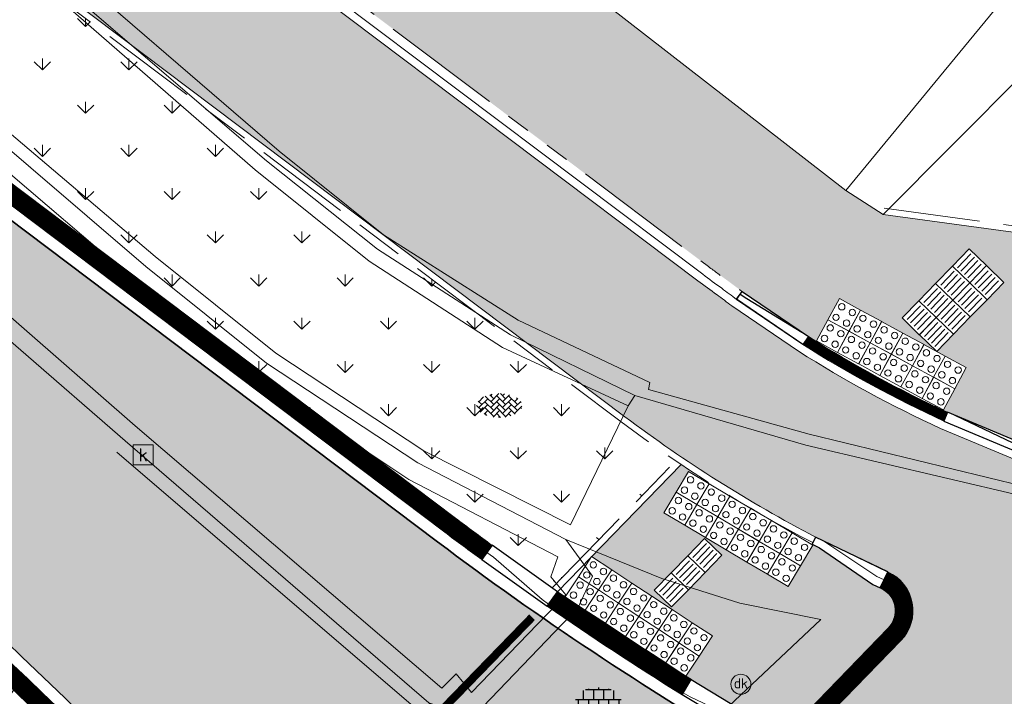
# Model space of a CAD drawing. Header units: metres. Extents: x 187916 to 189411, y 333285 to 334910.
# Tile 313 of 348: x 189016 to 189028, y 333988 to 333997. Entities that reach past the tile are written whole.
import ezdxf
from ezdxf.enums import TextEntityAlignment as Align

# ---------------------------------------------------------------- set-up
doc = ezdxf.new("R2010")
doc.units = ezdxf.units.M
for name, pattern in [('VH-OPSLUITBAND_100X200', [16, 8, -2, 4, -2]), ('VH-RWSBAND-SO', [24, 10, -2, 2, -2, 2, -2, 2, -2]), ('VH-TROTTOIRBAND_180-200', [20, 10, -2, 2, -2, 2, -2]), ('VW-5050_STREEP', [1, 0.5, -0.5])]:
    doc.linetypes.add(name, pattern=pattern)
for name, color, linetype, lineweight in [('B-ME-IE-MEUBILAIR_WEGMEUBILAIR-S', 253, 'Continuous', 18), ('B-ME-RI-HWA_KOLK-S', 253, 'Continuous', 25), ('B-ME-VH-KANTOPSLUITING_ACHTERKANTBAND-G', 253, 'Continuous', 18), ('B-ME-VH-VERHARDING_ASFALT-G', 253, 'Continuous', 18), ('B-ME-VH-VERHARDING_BETONSTRAATSTEEN-G', 253, 'Continuous', 18), ('B-ME-VH-VERHARDING_BETONSTRAATSTEEN-S', 253, 'Continuous', 25), ('B-ME-VH-VERHARDING_TEGEL-G', 253, 'Continuous', 18), ('B-ME-VH-VERHARDING_TEGEL-S', 253, 'Continuous', 25), ('N-WE-GR-VAKBEPLANTING-A', 94, 'Continuous', 5), ('N-WE-VH-GOOT_TEGEL-G', 170, 'Continuous', 35), ('N-WE-VH-KANTOPSLUITING_ELEMENT_VERLOOPBAND-G', 42, 'Continuous', 25), ('N-WE-VH-KANTOPSLUITING_OPSLUITBAND_80X200-G', 30, 'VH-OPSLUITBAND_100X200', 15), ('N-WE-VH-KANTOPSLUITING_RIJWIELPADBAND_4-12 200-G', 94, 'VH-TROTTOIRBAND_180-200', 15), ('N-WE-VH-KANTOPSLUITING_TROTTOIRBAND_RWS_110 220-G', 251, 'VH-RWSBAND-SO', 25), ('N-WE-VH-KANTOPSLUITING_TROTTOIRBAND_RWS_110 220_ACHTERKANT-G', 7, 'VH-RWSBAND-SO', 25), ('N-WE-VH-KANTOPSLUITING_VERLOOPBAND-S', 251, 'Continuous', 25), ('N-WE-VH-KANTOPSLUITING_VERLOOPBAND_TBV TEKENING-G', 10, 'Continuous', 25), ('N-WE-VH-KANTOPSLUITING_VOORKANTBAND-G', 7, 'Continuous', 15), ('N-WE-VH-KANTVERHARDING_STREKLAAG_BSS-G', 60, 'Continuous', 18), ('N-WE-VH-VERHARDING_ASFALT_RIJWEG-A', 251, 'Continuous', 18), ('N-WE-VH-VERHARDING_BETONSTRAATSTEEN-ROOD-A', 11, 'Continuous', 18), ('N-WE-VH-VERHARDING_TEGEL-A', 254, 'Continuous', 5), ('N-WE-VH-VERKEERSTEGEL-S', 7, 'Continuous', 0), ('N-WE-VW-MARKERING_LANGS_STREEP_050050-G', 251, 'VW-5050_STREEP', 0)]:
    doc.layers.add(name, color=color, linetype=linetype, lineweight=lineweight)
doc.layers.add('N-WE-VH-VERHARDING_PRINTBETON-A', color=251, linetype='Continuous')
doc.styles.add('NLCS-ISO', font='NLCS-ISO.ttf')

# ---------------------------------------------------------------- blocks, each defined once
blk = doc.blocks.new('SIE-WEG_PAAL_DRUKKNOPPAAL-SO')
at = {"color": 0, "linetype": 'ByBlock', "lineweight": 18}
blk.add_circle((0, 0), 1.5, dxfattribs=at)
at = {"color": 0, "linetype": 'ByBlock', "lineweight": 18, "style": 'NLCS-ISO'}
blk.add_text('dk', height=1.5, dxfattribs=at).set_placement((0, 0.15), align=Align.MIDDLE_CENTER)
blk = doc.blocks.new('SRI-KOLK-SO')
at = {"color": 0, "linetype": 'ByBlock', "lineweight": 18}
blk.add_lwpolyline([(-1.125, -1.125), (1.125, -1.125), (1.125, 1.125), (-1.125, 1.125)], close=True, dxfattribs=at)
at = {"color": 0, "linetype": 'ByBlock', "lineweight": 18, "style": 'NLCS-ISO'}
blk.add_text('k', height=1.5, dxfattribs=at).set_placement((0, 0), align=Align.MIDDLE_CENTER)
blk = doc.blocks.new('SVH-TEGEL_300X300_DUN_LINT_KL-SO')
for p, q in [((-1.9, 1.5), (1.9, 1.5)), ((-1.5, 1.62), (-1.5, 1.5)), ((-0.75, 1.5), (-0.75, 0)), ((0, 1.81), (0, 1.5)), ((0.75, 1.5), (0.75, 0)), ((1.5, 1.62), (1.5, 1.5)), ((-2.25, 1.36), (-2.25, 0)), ((0, 0), (0, -1.5)), ((2.25, 1.36), (2.25, 0)), ((-3.39, 0), (3.39, 0)), ((-3, 0), (-3, -0.85)), ((-1.5, 0), (-1.5, -1.5)), ((1.5, 0), (1.5, -1.5)), ((3, 0), (3, -0.85)), ((-1.9, -1.5), (1.9, -1.5)), ((-0.75, -1.5), (-0.75, -1.77)), ((0.75, -1.5), (0.75, -1.77))]:
    blk.add_line(p, q)
blk = doc.blocks.new('SVH-BSS_KEIFORMAAT_KEPER-SO')
at = {"ltscale": 0.1}
for p, q in [((-2.48, 2.48), (-1.48, 1.48)), ((-2.23, 0.74), (-0.21, 2.76)), ((-2.23, 2.23), (-1.85, 2.61)), ((0.22, 2.75), (1.48, 1.48)), ((0.74, 2.23), (1.2, 2.68)), ((-5.34, 0.88), (-4.45, 0)), ((-5.2, 0.74), (-4.03, 1.91)), ((-5.2, -0.74), (-2.97, 1.48)), ((-4.81, -1.84), (-2.97, 0)), ((-4.56, 1.6), (-4.45, 1.48)), ((-3.71, 0.74), (-1.48, -1.48)), ((-3.6, 2.11), (-1.48, 0)), ((-2.23, -0.74), (0, 1.48)), ((-2.23, -2.23), (0, 0)), ((-0.74, 2.23), (1.48, 0)), ((-0.74, 0.74), (1.48, -1.48)), ((0.74, 0.74), (2.45, 2.45)), ((0.74, -0.74), (2.97, 1.48)), ((0.74, -2.23), (2.97, 0)), ((2.23, 2.23), (4.45, 0)), ((2.23, 0.74), (4.45, -1.48)), ((3.71, 0.74), (4.5, 1.53)), ((3.71, -0.74), (5.25, 0.79)), ((4.22, 1.72), (4.45, 1.48)), ((5.2, 0.74), (5.39, 0.55)), ((-5.73, -0.2), (-4.45, -1.48)), ((-3.89, -2.41), (-2.97, -1.48)), ((-3.71, -0.74), (-1.48, -2.97)), ((-3.71, -2.23), (-3.27, -2.67)), ((-1.59, -3.08), (0, -1.48)), ((-0.74, -0.74), (1.48, -2.97)), ((-0.74, -2.23), (0.21, -3.18)), ((1.36, -3.09), (2.97, -1.48)), ((2.23, -0.74), (3.84, -2.36)), ((2.23, -2.23), (2.78, -2.78)), ((3.71, -2.23), (5.57, -0.37)), ((5.2, -0.74), (5.41, -0.95)), ((-0.22, -3.19), (0, -2.97))]:
    blk.add_line(p, q, dxfattribs=at)
at = {"style": 'NLCS-ISO'}
blk.add_attdef('FORMAAT', text='', height=1.8, dxfattribs=at).set_placement((-5.83, -0.22), align=Align.MIDDLE_RIGHT)
blk.add_attdef('KLEUR', text='', height=1.8, dxfattribs=at).set_placement((5.82, -0.22), align=Align.MIDDLE_LEFT)
at = {"style": 'NLCS-ISO', "flags": 1}
blk.add_attdef('FUNCTIE', text='', height=1.8, dxfattribs=at).set_placement((0.12, -3.58), align=Align.MIDDLE_CENTER)
blk = doc.blocks.new('DTM')
at = {"layer": 'B-ME-VH-KANTOPSLUITING_ACHTERKANTBAND-G', "ltscale": 0.2, "flags": 128}
for points in [[(189070.577, 334018.042), (189062.84, 334012), (189055.667, 334006.303), (189049.768, 334001.617), (189042.1, 333995.524), (189038.73, 333992.778), (189037.296, 333991.754), (189036.185, 333991.146), (189034.181, 333990.548), (189032.287, 333990.374), (189030.112, 333990.504), (189028.107, 333990.832), (189025.442, 333991.481), (189023.444, 333992.036), (189023.459, 333992.123), (189021.82, 333992.902), (189020.143, 333993.967), (189018.842, 333995.007), (189015.757, 333997.67)], [(189013.03, 333995.094), (189017.05, 333991.583), (189020.868, 333988.317), (189021.046, 333988.493), (189021.236, 333988.262), (189022.413, 333989.477), (189022.226, 333989.702), (189022.314, 333989.951), (189020.459, 333990.916), (189018.577, 333992.172), (189017.063, 333993.379), (189014.152, 333995.87)]]:
    blk.add_lwpolyline(points, dxfattribs=at)
at = {"layer": 'B-ME-VH-VERHARDING_ASFALT-G', "ltscale": 0.2, "flags": 128}
for points in [[(189072.579, 334014.985), (189066.009, 334009.862), (189058.336, 334003.771), (189051.115, 333998.046), (189044.5, 333992.758), (189038.72, 333988.084), (189035.746, 333985.708), (189034.487, 333984.915), (189032.938, 333984.179), (189031.81, 333983.886), (189030.449, 333983.701), (189029.117, 333983.693), (189027.491, 333983.944), (189026.103, 333984.38), (189025.183, 333984.751), (189024.122, 333985.277), (189023.142, 333985.856), (189022.557, 333986.284), (189020.602, 333988.011), (189016.82, 333991.258)], [(189023.271, 333991.963), (189023.187, 333991.834), (189021.625, 333992.562), (189019.961, 333993.638), (189018.543, 333994.777), (189015.512, 333997.417)], [(189023.187, 333991.834), (189022.469, 333990.351), (189020.642, 333991.274), (189018.799, 333992.491), (189017.299, 333993.694), (189014.375, 333996.176)]]:
    blk.add_lwpolyline(points, dxfattribs=at)
at = {"layer": 'B-ME-VH-VERHARDING_BETONSTRAATSTEEN-G', "ltscale": 0.2, "flags": 128}
for points in [[(189070.576, 334017.92), (189062.91, 334011.908), (189055.745, 334006.205), (189049.817, 334001.497), (189042.184, 333995.402), (189038.827, 333992.687), (189037.346, 333991.653), (189036.232, 333991.036), (189034.201, 333990.411), (189032.282, 333990.288), (189030.105, 333990.365), (189028.053, 333990.722), (189025.401, 333991.343), (189023.271, 333991.963), (189021.722, 333992.718), (189020.065, 333993.786), (189018.684, 333994.887), (189015.61, 333997.525)], [(189026.365, 333994.218), (189029, 333996.871), (189032.116, 333999.87), (189035.11, 334003.034)], [(189021.907, 334001.485), (189019.987, 333999.066), (189022.937, 333996.819), (189025.902, 333994.516), (189028.061, 333997.142)], [(189022.411, 333990.17), (189020.567, 333991.122), (189018.684, 333992.364), (189017.182, 333993.57), (189014.283, 333996.054)], [(189025.249, 333984.896), (189024.19, 333985.427), (189023.229, 333985.973), (189022.658, 333986.41), (189020.704, 333988.134), (189016.923, 333991.398), (189013.019, 333994.787)]]:
    blk.add_lwpolyline(points, dxfattribs=at)
at = {"layer": 'B-ME-VH-VERHARDING_TEGEL-G', "ltscale": 0.2, "flags": 128}
for points in [[(189025.902, 333994.516), (189026.365, 333994.218), (189028.595, 333993.915), (189030.593, 333993.723), (189032.643, 333993.782), (189034.308, 333991.882), (189034.719, 333991.979), (189035.452, 333992.28), (189036.616, 333992.903), (189038.808, 333994.556), (189038.174, 333995.356), (189040.571, 333997.3), (189048.59, 334003.674), (189054.232, 334008.153), (189054.597, 334007.705), (189057.291, 334009.812), (189056.878, 334010.27), (189061.37, 334013.888), (189068.862, 334019.559)], [(189022.658, 333986.41), (189025.589, 333989.171), (189024.581, 333989.375), (189023.607, 333989.681), (189022.411, 333990.17), (189022.744, 333989.713), (189022.568, 333989.319), (189021.379, 333988.082), (189021.067, 333988.015), (189020.704, 333988.134)]]:
    blk.add_lwpolyline(points, dxfattribs=at)
at = {"layer": 'B-ME-IE-MEUBILAIR_WEGMEUBILAIR-S', "xscale": 0.08333333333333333, "yscale": 0.08333333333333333, "zscale": 0.08333333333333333}
blk.add_blockref('SIE-WEG_PAAL_DRUKKNOPPAAL-SO', (189024.593, 333988.364), dxfattribs=at)
at = {"layer": 'B-ME-RI-HWA_KOLK-S', "xscale": 0.11, "yscale": 0.11, "zscale": 0.11}
blk.add_blockref('SRI-KOLK-SO', (189017.148, 333991.224), dxfattribs=at)
at = {"layer": 'B-ME-VH-VERHARDING_BETONSTRAATSTEEN-S', "xscale": 0.05, "yscale": 0.05, "zscale": 0.05}
blk.add_blockref('SVH-BSS_KEIFORMAAT_KEPER-SO', (189021.588, 333991.849), dxfattribs=at)
at = {"layer": 'B-ME-VH-VERHARDING_TEGEL-S', "xscale": 0.084, "yscale": 0.084, "zscale": 0.084}
blk.add_blockref('SVH-TEGEL_300X300_DUN_LINT_KL-SO', (189022.819, 333988.173), dxfattribs=at)
blk = doc.blocks.new('SVH-VERKEERSTEGEL_300X300_NOPPENTEGEL')
blk.add_lwpolyline([(-0.15, 0), (0.15, 0), (0.15, -0.3), (-0.15, -0.3)], close=True)
at = {"lineweight": 0}
for centre in [(-0.075, -0.075), (0.075, -0.075), (-0.075, -0.225), (0.075, -0.225)]:
    blk.add_circle(centre, 0.04, dxfattribs=at)
blk = doc.blocks.new('SVH-VERKEERSTEGEL_300X300_GELEIDETEGEL')
blk.add_lwpolyline([(-0.15, 0), (0.15, 0), (0.15, -0.3), (-0.15, -0.3)], close=True)
at = {"lineweight": 0, "flags": 128}
for points in [[(0.12, -0.06), (-0.12, -0.06)], [(0.12, -0.12), (-0.12, -0.12)], [(0.12, -0.18), (-0.12, -0.18)], [(0.12, -0.24), (-0.12, -0.24)]]:
    blk.add_lwpolyline(points, dxfattribs=at)
blk = doc.blocks.new('SVH-TROTTOIRBAND RWS INRITVERLOOPBAND_110 220X250_RECHTS_L1000_VB-MM')
at = {"linetype": 'Continuous', "lineweight": 0}
blk.add_lwpolyline([(0, 0), (-1000, 0), (-1000, 220), (0, 220)], close=True, dxfattribs=at)
blk.add_lwpolyline([(0, 110), (-100, 110), (-900, 30), (-1000, 30)], dxfattribs=at)
blk = doc.blocks.new('SVH-TROTTOIRBAND RWS INRITVERLOOPBAND_110 220X250_LINKS_L1000_VB-MM')
at = {"linetype": 'Continuous', "lineweight": 0}
blk.add_lwpolyline([(0, 0), (1000, 0), (1000, 220), (0, 220)], close=True, dxfattribs=at)
blk.add_lwpolyline([(0, 110), (100, 110), (900, 30), (1000, 30)], dxfattribs=at)
blk = doc.blocks.new('SVH-VERLOOPBAND_OPSLUITBAND 100X200 HD_TROTTOIRBAND RWS 110 220X200 VB_L1000-MM')
at = {"linetype": 'Continuous', "lineweight": 0}
blk.add_lwpolyline([(0, 100), (100, 100), (900, 220), (1000, 220), (1000, 0), (0, 0)], close=True, dxfattribs=at)
blk.add_lwpolyline([(900, 110), (1000, 110), (900, 110), (100, 0)], dxfattribs=at)
blk = doc.blocks.new('SVH-RIJWIELPAD EINDVERLOOPBAND_40 120X250_MAAIVELD_RECHTS_L1000_HD-MM')
blk.add_line((0, 40), (100, 40))
blk.add_lwpolyline([(0, 0), (1000, 0), (1000, 120), (0, 120)], close=True)
at = {"flags": 128}
blk.add_lwpolyline([(100, 40), (900, 0)], dxfattribs=at)
blk = doc.blocks.new('SVH-RIJWIELPAD EINDVERLOOPBAND_40 120X250_MAAIVELD_LINKS_L1000_HD-MM')
blk.add_line((0, 40), (-100, 40))
blk.add_lwpolyline([(0, 0), (-1000, 0), (-1000, 120), (0, 120)], close=True)
at = {"flags": 128}
blk.add_lwpolyline([(-100, 40), (-900, 0)], dxfattribs=at)
blk = doc.blocks.new('ontwerp Wilhelmina- & Engelenkampstraat')
at = {"layer": 'N-WE-GR-VAKBEPLANTING-A', "transparency": 33554610}
h = blk.add_hatch(dxfattribs=at)
h.set_pattern_fill('GRASS', color=256, scale=0.03)
h.paths.add_polyline_path([(189014.638, 333998.014), (189013.2, 333996.345), (189013.368, 333996.216), (189021.037, 333990.436, 0.003547), (189021.49, 333990.099), (189022.242, 333989.564), (189023.781, 333991.148, -0.012232), (189023.101, 333991.635)])
at = {"layer": 'N-WE-VH-VERHARDING_ASFALT_RIJWEG-A', "transparency": 33554610}
h = blk.add_hatch(color=256, dxfattribs=at)
h.dxf.hatch_style = 1
h.paths.add_polyline_path([(189020.814, 333990.14), (189013.145, 333995.921), (189012.742, 333996.228), (189010.374, 333993.127, -0.277644), (189011.032, 333992.999, -0.010047), (189016.893, 333987.491), (189020.802, 333983.667), (189021.158, 333983.319), (189025.063, 333987.341, -0.002199), (189024.757, 333987.518, -0.029514)])
at = {"layer": 'N-WE-VH-VERHARDING_BETONSTRAATSTEEN-ROOD-A', "transparency": 33554610}
h = blk.add_hatch(color=11, dxfattribs=at)
h.dxf.hatch_style = 1
h.paths.add_polyline_path([(188869.539, 334112.412, -0.026206), (188867.539, 334114.118), (188853.923, 334127.02, 0.043702), (188850.931, 334129.397), (188826.663, 334145.428, -0.051051), (188822.707, 334148.666), (188822.014, 334149.391, -0.020023), (188820.715, 334150.924), (188820.113, 334151.728), (188819.563, 334152.567), (188819.012, 334153.407, 0.070208), (188816.01, 334157.179, -0.168678), (188815.071, 334158.983), (188815.085, 334159.732, 0.059952), (188814.191, 334155.132, -0.614293), (188815.091, 334155.419, -0.004974), (188815.299, 334155.205, -0.265339), (188816.474, 334150.388, -0.663062), (188815.505, 334150.271, 0.064234), (188817.05, 334148.232, 0.026858), (188817.843, 334147.508), (188819.277, 334149.678, 0.080292), (188825.616, 334143.843), (188842.21, 334132.88), (188849.883, 334127.811, -0.043702), (188852.616, 334125.641), (188866.232, 334112.739, 0.026206), (188868.384, 334110.904), (188944.278, 334052.764, 0.000966), (188957.676, 334042.499, -0.009278), (188967.962, 334034.313, -0.003942), (188972.239, 334030.72, 0.017913), (188977.969, 334026.173), (188982.637, 334022.734), (189001.107, 334008.473), (189008.382, 334002.893), (189014.746, 333998.032), (189023.149, 333991.699, 0.041359), (189025.524, 333990.199), (189026.424, 333989.764, -0.520533), (189026.587, 333988.911), (189025.459, 333987.749, -0.344941), (189024.811, 333987.66, 0.016286), (189027.102, 333986.421, 0.030763), (189028.234, 333985.94, -0.547489), (189028.032, 333986.81), (189028.411, 333987.198, -0.4331), (189031.328, 333987.148), (189032.138, 333986.254, -0.643984), (189031.755, 333985.368, 0.093897), (189035.399, 333986.127), (189034.246, 333987.458), (189033.568, 333988.24, 0.03136), (189034.566, 333988.329, 0.073862), (189036.813, 333989.021), (189037.686, 333989.508), (189038.089, 333989.764), (189039.021, 333990.373), (189040.023, 333991.155), (189038.889, 333992.608, -0.080534), (189036.032, 333990.94), (189035.08, 333990.627, -0.050172), (189033.086, 333990.291), (189032.079, 333990.275, -0.040444), (189030.458, 333990.46, -0.042542), (189028.005, 333991.164), (189027.081, 333991.552, -0.03355), (189025.311, 333992.514), (189024.48, 333993.081, -0.003824), (189024.296, 333993.218, -0.00567), (189024.057, 333993.394), (189015.895, 333999.546), (189009.537, 334004.401), (189002.266, 334009.979), (188983.781, 334024.251), (188979.096, 334027.703, -0.017913), (188973.473, 334032.165, 0.01322), (188958.832, 334044.008), (188955.6, 334046.483), (188949.888, 334050.859, 0.002705), (188945.429, 334054.275)])
at = {"layer": 'N-WE-VH-VERHARDING_PRINTBETON-A', "transparency": 33554610}
h = blk.add_hatch(dxfattribs=at)
h.set_pattern_fill('HEX', color=256, scale=0.05)
edge = h.paths.add_edge_path()
edge.add_arc((189010.597, 333992.474), 0.31, 47.9254, 135.6309)
edge.add_line((189010.376, 333992.691), (189009.83, 333992.134))
edge.add_arc((189010.052, 333991.917), 0.31, 135.6309, 225.6309)
edge.add_line((189009.835, 333991.695), (189016.597, 333985.081))
edge.add_line((189016.597, 333985.081), (189017.161, 333984.529))
edge.add_line((189017.161, 333984.529), (189018.248, 333985.648))
edge.add_line((189018.248, 333985.648), (189017.683, 333986.201))
edge.add_line((189017.683, 333986.201), (189016.634, 333987.226))
edge.add_arc((188876.933, 333844.413), 199.78, 45.63104, 47.9254)
at = {"layer": 'N-WE-VH-VERHARDING_TEGEL-A', "transparency": 33554610}
h = blk.add_hatch(color=256, dxfattribs=at)
h.dxf.hatch_style = 1
edge = h.paths.add_edge_path()
edge.add_line((189017.164, 334001.219), (189010.813, 334006.069))
edge.add_line((189010.813, 334006.069), (189008.069, 334008.174))
edge.add_line((189008.069, 334008.174), (189006.924, 334006.683))
edge.add_line((189006.924, 334006.683), (189009.67, 334004.576))
edge.add_line((189009.67, 334004.576), (189016.028, 333999.721))
edge.add_line((189016.028, 333999.721), (189024.189, 333993.57))
edge.add_arc((189031.942, 334003.855), 12.88, 232.9935, 234.3048)
edge.add_arc((189033.362, 334005.211), 14.814, 232.903, 233.7807)
edge.add_line((189024.608, 333993.26), (189025.432, 333992.698))
edge.add_arc((189033.362, 334005.211), 14.814, 237.6348, 238.0812)
edge.add_line((189025.529, 333992.637), (189025.676, 333992.907))
edge.add_line((189025.676, 333992.907), (189025.819, 333993.17))
edge.add_line((189025.819, 333993.17), (189026.083, 333993.027))
edge.add_line((189026.083, 333993.027), (189026.346, 333992.884))
edge.add_line((189026.346, 333992.884), (189026.61, 333992.74))
edge.add_line((189026.61, 333992.74), (189026.874, 333992.597))
edge.add_line((189026.874, 333992.597), (189027.137, 333992.454))
edge.add_line((189027.137, 333992.454), (189027.401, 333992.31))
edge.add_line((189027.401, 333992.31), (189027.257, 333992.047))
edge.add_line((189027.257, 333992.047), (189027.112, 333991.78))
edge.add_arc((189033.362, 334005.211), 14.814, 245.0474, 245.2926)
edge.add_line((189027.17, 333991.753), (189028.088, 333991.367))
edge.add_arc((189033.362, 334005.211), 14.814, 249.1457, 258.9803)
edge.add_arc((189032.414, 334000.369), 9.88, 259.0092, 268.0583)
edge.add_line((189032.079, 333990.495), (189033.077, 333990.511))
edge.add_arc((189032.414, 334000.369), 9.88, 273.8485, 274.3347)
edge.add_line((189033.16, 333990.517), (189033.109, 333990.821))
edge.add_line((189033.109, 333990.821), (189033.059, 333991.116))
edge.add_line((189033.059, 333991.116), (189033.355, 333991.166))
edge.add_line((189033.355, 333991.166), (189033.651, 333991.216))
edge.add_line((189033.651, 333991.216), (189033.947, 333991.266))
edge.add_line((189033.947, 333991.266), (189034.243, 333991.316))
edge.add_line((189034.243, 333991.316), (189034.539, 333991.366))
edge.add_line((189034.539, 333991.366), (189034.834, 333991.415))
edge.add_line((189034.834, 333991.415), (189034.884, 333991.12))
edge.add_line((189034.884, 333991.12), (189034.935, 333990.816))
edge.add_arc((189032.414, 334000.369), 9.88, 284.7876, 285.2741)
edge.add_line((189035.016, 333990.838), (189035.961, 333991.148))
edge.add_arc((189032.311, 334000.588), 10.121, 291.1376, 309.5313)
edge.add_line((189038.753, 333992.782), (189037.902, 333993.873))
edge.add_line((189037.902, 333993.873), (189036.616, 333992.903))
edge.add_line((189036.616, 333992.903), (189035.452, 333992.28))
edge.add_line((189035.452, 333992.28), (189034.719, 333991.979))
edge.add_line((189034.719, 333991.979), (189034.308, 333991.882))
edge.add_line((189034.308, 333991.882), (189032.643, 333993.782))
edge.add_line((189032.643, 333993.782), (189030.593, 333993.723))
edge.add_line((189030.593, 333993.723), (189028.595, 333993.915))
edge.add_line((189028.595, 333993.915), (189026.365, 333994.218))
edge.add_line((189026.365, 333994.218), (189025.902, 333994.516))
edge.add_line((189025.902, 333994.516), (189022.937, 333996.819))
edge.add_line((189022.937, 333996.819), (189019.987, 333999.066))
edge.add_line((189019.987, 333999.066), (189017.968, 334000.613))
edge.add_line((189017.968, 334000.613), (189017.164, 334001.219))
h.paths.add_polyline_path([(189026.601, 333992.929), (189026.936, 333993.275), (189027.145, 333993.49), (189027.437, 333993.79), (189027.867, 333993.372), (189027.575, 333993.072), (189027.366, 333992.857), (189027.031, 333992.511)], flags=0)
h.paths.add_polyline_path([(189026.601, 333992.929), (189027.437, 333993.79), (189027.867, 333993.372), (189027.031, 333992.511)], flags=16)
edge = h.paths.add_edge_path(flags=16)
edge.add_arc((189028.16, 333993.669), 0.1, 0, 360)
edge = h.paths.add_edge_path(flags=16)
edge.add_arc((189030.312, 333993.434), 0.1, 0, 360)
h.paths.add_polyline_path([(189031.448, 333993.031), (189031.671, 333993.231), (189031.894, 333993.432), (189032.094, 333993.209), (189032.295, 333992.986), (189032.495, 333992.763), (189032.696, 333992.539), (189032.584, 333992.439), (189032.785, 333992.216), (189032.985, 333991.993), (189033.186, 333991.77), (189033.386, 333991.546), (189033.163, 333991.346), (189032.963, 333991.569), (189032.762, 333991.792), (189032.562, 333992.015), (189032.361, 333992.239), (189032.25, 333992.138), (189032.049, 333992.362), (189031.849, 333992.585), (189031.648, 333992.808)], flags=0)
h.paths.add_polyline_path([(189031.448, 333993.031), (189031.894, 333993.432), (189032.696, 333992.539), (189032.584, 333992.439), (189033.386, 333991.546), (189033.163, 333991.346), (189032.361, 333992.239), (189032.25, 333992.138)], flags=16)
h = blk.add_hatch(color=256, dxfattribs=at)
h.dxf.hatch_style = 1
h.paths.add_polyline_path([(189023.635, 333990.499), (189023.951, 333991.034, -0.00182), (189023.848, 333991.103), (189022.733, 333989.955), (189024.238, 333988.967), (189023.907, 333988.463, 0.000502), (189023.975, 333988.421), (189024.829, 333987.905), (189024.829, 333987.905, 0.000676), (189024.922, 333987.85, 0.344941), (189025.301, 333987.902), (189026.429, 333989.064, 0.527184), (189026.328, 333989.565), (189026.328, 333989.566), (189026.238, 333989.609), (189025.57, 333990.066), (189025.492, 333990.104), (189025.183, 333989.582)])
h.paths.add_polyline_path([(189023.723, 333989.751), (189023.932, 333989.966), (189024.141, 333990.182), (189024.357, 333989.973), (189024.148, 333989.757), (189023.939, 333989.542), (189023.73, 333989.327), (189023.514, 333989.536)], flags=16)
at = {"layer": 'N-WE-VH-GOOT_TEGEL-G'}
blk.add_lwpolyline([(189039.625, 333988.851), (189038.845, 333988.224), (189038.066, 333987.598), (189037.823, 333987.403, -0.05866), (189035.807, 333986.142, -0.103404), (189031.758, 333985.218, -0.089897), (189028.184, 333985.798, -0.030763), (189027.035, 333986.286, -0.016129), (189024.757, 333987.518, -0.029514), (189020.814, 333990.14), (189013.145, 333995.921), (189006.771, 334000.788), (189004.016, 334002.902), (188999.256, 334006.555), (188998.859, 334006.861), (188991.767, 334012.337, -0.01829), (188977.705, 334024.04, 0.00946), (188967.596, 334032.759, 0.003536), (188963.733, 334035.92, 0.006242), (188956.807, 334041.364), (188954.651, 334043.016), (188943.411, 334051.626), (188891.822, 334091.147)], format="xyb", dxfattribs=at)
blk.add_lwpolyline([(189019.556, 333981.669), (189021.349, 333979.927, 0.063891), (189023.505, 333978.51, 0.721466), (189024.412, 333979.429, 0.064096), (189022.956, 333981.574), (189021.158, 333983.319), (189020.093, 333984.361), (189018.663, 333985.76), (189017.941, 333986.465), (189016.893, 333987.491, 0.010011), (189011.053, 333992.979, 0.402532), (189010.111, 333992.95), (189009.566, 333992.392, 0.414214), (189009.576, 333991.431), (189016.338, 333984.816), (189017.06, 333984.11), (189018.49, 333982.712), (189019.555, 333981.669)], format="xyb", close=True, dxfattribs=at)
at = {"layer": 'N-WE-VH-KANTOPSLUITING_ELEMENT_VERLOOPBAND-G', "flags": 128}
for points, const_width in [([(189025.398, 333992.649, 0.033494), (189027.146, 333991.698, 0.033494)], 0.12), ([(189023.918, 333988.327, -0.012565), (189022.243, 333989.428, -0.012565)], 0.22)]:
    blk.add_lwpolyline(points, format="xyb", dxfattribs=dict(at, const_width=const_width))
at = {"layer": 'N-WE-VH-KANTOPSLUITING_OPSLUITBAND_80X200-G', "ltscale": 0.15, "flags": 128}
blk.add_lwpolyline([(189025.487, 333990.129, -0.041365), (189023.101, 333991.635), (189014.698, 333997.969), (189008.333, 334002.829), (189001.058, 334008.41), (188982.589, 334022.67), (188977.922, 334026.109, -0.017913), (188972.187, 334030.659, 0.01322), (188957.628, 334042.436), (188954.396, 334044.911), (188944.232, 334052.698), (188876.531, 334104.561), (188876.41, 334104.654), (188868.335, 334110.84, -0.026206), (188866.177, 334112.681), (188852.561, 334125.583, 0.043702), (188849.839, 334127.745), (188825.572, 334143.776, -0.079263), (188819.283, 334149.542), (188818.031, 334147.648)], format="xyb", dxfattribs=at)
for points in [[(189026.376, 333994.297), (189028.604, 333993.994), (189030.596, 333993.803), (189032.678, 333993.863), (189034.336, 333991.971), (189034.694, 333992.055), (189035.418, 333992.352), (189036.573, 333992.971), (189037.854, 333993.937)], [(189022.242, 333989.564), (189023.781, 333991.148)]]:
    blk.add_lwpolyline(points, dxfattribs=at)
at = {"layer": 'N-WE-VH-KANTOPSLUITING_RIJWIELPADBAND_4-12 200-G', "ltscale": 0.15, "flags": 128}
for points in [[(188823.237, 334148.453, 0.045761), (188826.784, 334145.612), (188851.052, 334129.58, -0.043702), (188854.074, 334127.18), (188867.69, 334114.278, 0.026206), (188869.673, 334112.587), (188945.563, 334054.45, -0.002704), (188950.022, 334051.034), (188955.734, 334046.658), (188958.966, 334044.182, -0.01322), (188973.616, 334032.332, 0.017913), (188979.227, 334027.88), (188983.914, 334024.427), (189002.4, 334010.153), (189009.67, 334004.576), (189016.028, 333999.721), (189024.189, 333993.57, 0.005722), (189024.426, 333993.395, 0.003801), (189024.607, 333993.261)], [(189025.433, 333992.697, 0.033358), (189027.168, 333991.754)]]:
    blk.add_lwpolyline(points, format="xyb", dxfattribs=at)
at = {"layer": 'N-WE-VH-KANTOPSLUITING_TROTTOIRBAND_RWS_110 220-G', "ltscale": 0.15, "const_width": 0.22, "flags": 128}
for points in [[(189005.365, 334002.195), (189006.929, 334000.995), (189013.302, 333996.128), (189020.971, 333990.348, 0.00359), (189021.43, 333990.007, 0.00359)], [(189026.379, 333989.663, -0.520533), (189026.508, 333988.987), (189025.38, 333987.825, -0.344941), (189024.867, 333987.755, -0.000693), (189024.771, 333987.811, -0.000693)]]:
    blk.add_lwpolyline(points, format="xyb", dxfattribs=at)
blk.add_lwpolyline([(189010.879, 333992.786, 0.402532), (189010.297, 333992.768), (189009.752, 333992.21, 0.414214), (189009.758, 333991.617), (189016.52, 333985.002), (189017.163, 333984.373), (189018.403, 333985.65), (189017.76, 333986.28), (189016.711, 333987.305, 0.010011)], format="xyb", close=True, dxfattribs=at)
at = {"layer": 'N-WE-VH-KANTOPSLUITING_TROTTOIRBAND_RWS_110 220_ACHTERKANT-G', "linetype": 'Continuous', "ltscale": 0.2, "flags": 128}
for points in [[(189005.432, 334002.282), (189006.996, 334001.082), (189013.368, 333996.216), (189021.037, 333990.436, 0.00359), (189021.495, 333990.095, 0.00359)], [(189023.976, 333988.42, -0.012565), (189022.305, 333989.518, -0.012565)], [(189026.334, 333989.563, -0.520533), (189026.429, 333989.064), (189025.301, 333987.902, -0.344941), (189024.922, 333987.85, -0.000693), (189024.827, 333987.906)]]:
    blk.add_lwpolyline(points, format="xyb", dxfattribs=at)
blk.add_lwpolyline([(189010.805, 333992.705, 0.402532), (189010.376, 333992.691), (189009.83, 333992.134, 0.414214), (189009.835, 333991.695), (189016.597, 333985.081), (189017.161, 333984.529), (189018.248, 333985.648), (189017.683, 333986.201), (189016.634, 333987.226, 0.010011)], format="xyb", close=True, dxfattribs=at)
at = {"layer": 'N-WE-VH-KANTOPSLUITING_VERLOOPBAND_TBV TEKENING-G', "flags": 128}
for points in [[(189024.607, 333993.261), (189025.433, 333992.697), (189025.366, 333992.598), (189024.539, 333993.161)], [(189028.09, 333991.367), (189027.168, 333991.754), (189027.121, 333991.643), (189028.043, 333991.256)], [(189021.366, 333989.918), (189022.18, 333989.338), (189022.308, 333989.517), (189021.493, 333990.097)], [(189025.48, 333990.109), (189025.57, 333990.066), (189026.238, 333989.609), (189026.328, 333989.566), (189026.424, 333989.764), (189025.524, 333990.199)], [(189024.716, 333987.716), (189023.86, 333988.234), (189023.974, 333988.422), (189024.829, 333987.905)]]:
    blk.add_lwpolyline(points, close=True, dxfattribs=at)
at = {"layer": 'N-WE-VH-KANTOPSLUITING_VOORKANTBAND-G', "ltscale": 0.2, "flags": 128}
for points in [[(188817.964, 334147.692), (188819.277, 334149.678, 0.080292), (188825.616, 334143.843), (188849.883, 334127.811, -0.043702), (188852.616, 334125.641), (188866.232, 334112.739, 0.026206), (188868.384, 334110.904), (188944.281, 334052.761), (188954.445, 334044.975), (188957.676, 334042.499, -0.01322), (188972.239, 334030.72, 0.017913), (188977.969, 334026.173), (188982.637, 334022.734), (189001.107, 334008.473), (189008.382, 334002.893), (189014.746, 333998.032), (189023.149, 333991.699, 0.041365), (189025.524, 333990.199)], [(189005.298, 334002.108), (189006.862, 334000.907), (189013.235, 333996.041), (189020.904, 333990.26, 0.00359), (189021.365, 333989.918)], [(189026.424, 333989.764, -0.520533), (189026.587, 333988.911), (189025.459, 333987.749, -0.344941), (189024.811, 333987.66, -0.000693), (189024.716, 333987.716)], [(189023.86, 333988.234, -0.012565), (189022.18, 333989.338, -0.012565)]]:
    blk.add_lwpolyline(points, format="xyb", dxfattribs=at)
at = {"layer": 'N-WE-VH-KANTOPSLUITING_VOORKANTBAND-G', "flags": 128}
for points in [[(188823.154, 334148.366, 0.045761), (188826.718, 334145.512), (188850.986, 334129.48, -0.043702), (188853.992, 334127.093), (188867.607, 334114.191, 0.026206), (188869.6, 334112.491), (188945.49, 334054.354, -0.002705), (188949.949, 334050.939), (188955.661, 334046.563), (188958.893, 334044.087, -0.01322), (188973.538, 334032.241, 0.017913), (188979.155, 334027.783), (188983.842, 334024.331), (189002.327, 334010.058), (189009.597, 334004.481), (189015.955, 333999.626), (189024.117, 333993.474, 0.005693), (189024.355, 333993.299, 0.003844), (189024.539, 333993.161)], [(189025.366, 333992.598, 0.033494), (189027.121, 333991.643)]]:
    blk.add_lwpolyline(points, format="xyb", dxfattribs=at)
for points in [[(189026.365, 333994.218), (189028.595, 333993.915), (189030.593, 333993.723), (189032.643, 333993.782), (189034.308, 333991.882), (189034.719, 333991.979), (189035.452, 333992.28), (189036.616, 333992.903), (189037.902, 333993.873)], [(189022.308, 333989.517), (189023.848, 333991.103)]]:
    blk.add_lwpolyline(points, dxfattribs=at)
at = {"layer": 'N-WE-VH-KANTOPSLUITING_VOORKANTBAND-G', "ltscale": 0.2, "flags": 128}
blk.add_lwpolyline([(189010.953, 333992.868, 0.402532), (189010.219, 333992.845), (189009.673, 333992.287, 0.414214), (189009.681, 333991.538), (189016.443, 333984.923), (189017.165, 333984.217), (189018.558, 333985.652), (189017.837, 333986.358), (189016.788, 333987.384, 0.010011), (189010.953, 333992.868, 0.402532)], format="xyb", close=True, dxfattribs=at)
at = {"layer": 'N-WE-VH-KANTVERHARDING_STREKLAAG_BSS-G', "flags": 128}
blk.add_lwpolyline([(188869.539, 334112.412), (188945.429, 334054.275, -0.002705), (188949.888, 334050.859), (188955.6, 334046.483), (188958.832, 334044.008, -0.01322), (188973.473, 334032.165, 0.017913), (188979.096, 334027.703), (188983.781, 334024.251), (189002.266, 334009.979), (189009.537, 334004.401), (189015.895, 333999.546), (189024.057, 333993.394, 0.00567), (189024.296, 333993.218, 0.003824), (189024.48, 333993.081), (189025.311, 333992.514, 0.03355), (189027.081, 333991.552), (189028.005, 333991.164, 0.042542), (189030.458, 333990.46, 0.040444), (189032.079, 333990.275), (189033.086, 333990.291, 0.050172), (189035.08, 333990.627), (189036.032, 333990.94, 0.080534), (189038.889, 333992.608)], format="xyb", dxfattribs=at)
at = {"layer": 'N-WE-VH-KANTOPSLUITING_VERLOOPBAND-S'}
for name, p, xscale, yscale, zscale, rotation in [('SVH-RIJWIELPAD EINDVERLOOPBAND_40 120X250_MAAIVELD_RECHTS_L1000_HD-MM', (189024.607, 333993.261), -0.001, 0.001, 0.001, 145.7077458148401), ('SVH-RIJWIELPAD EINDVERLOOPBAND_40 120X250_MAAIVELD_LINKS_L1000_HD-MM', (189028.09, 333991.367), -0.0009999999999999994, 0.0009999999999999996, 0.0009999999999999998, 157.2191569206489), ('SVH-TROTTOIRBAND RWS INRITVERLOOPBAND_110 220X250_LINKS_L1000_VB-MM', (189021.366, 333989.918), 0.0009999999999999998, 0.0009999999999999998, 0.0009999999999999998, 324.5285106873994), ('SVH-VERLOOPBAND_OPSLUITBAND 100X200 HD_TROTTOIRBAND RWS 110 220X200 VB_L1000-MM', (189025.524, 333990.199), -0.001, 0.001, 0.001, 154.1548200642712), ('SVH-TROTTOIRBAND RWS INRITVERLOOPBAND_110 220X250_RECHTS_L1000_VB-MM', (189024.716, 333987.716), 0.0009999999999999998, 0.0009999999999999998, 0.0009999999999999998, 328.8484272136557)]:
    blk.add_blockref(name, p, dxfattribs=dict(at, xscale=xscale, yscale=yscale, zscale=zscale, rotation=rotation))
at = {"layer": 'N-WE-VH-VERKEERSTEGEL-S', "rotation": 225.8399013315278}
for p, xscale in [((189027.547, 333993.474), -1), ((189027.338, 333993.258), -1), ((189027.763, 333993.265), -1), ((189027.129, 333993.043), -1), ((189027.554, 333993.049), -1), ((189027.345, 333992.834), -1), ((189026.92, 333992.828), -1), ((189027.136, 333992.619), -1), ((189024.252, 333989.865), -0.9999999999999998), ((189024.043, 333989.65), -0.9999999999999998), ((189023.834, 333989.435), -0.9999999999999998)]:
    blk.add_blockref('SVH-VERKEERSTEGEL_300X300_GELEIDETEGEL', p, dxfattribs=dict(at, xscale=xscale))
at = {"layer": 'N-WE-VH-VERKEERSTEGEL-S'}
for p, rotation in [((189025.951, 333993.099), 331.4636908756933), ((189026.215, 333992.955), 331.4636908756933), ((189025.808, 333992.835), 331.4636908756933), ((189026.478, 333992.812), 331.4636908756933), ((189026.071, 333992.692), 331.4636908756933), ((189026.742, 333992.669), 331.4636908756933), ((189026.335, 333992.548), 331.4636908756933), ((189027.005, 333992.525), 331.4636908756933), ((189026.598, 333992.405), 331.4636908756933), ((189027.269, 333992.382), 331.4636908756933), ((189026.862, 333992.262), 331.4636908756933), ((189027.126, 333992.118), 331.4636908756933), ((189024.069, 333990.939), 329.3541634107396), ((189024.328, 333990.786), 329.3541634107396), ((189023.917, 333990.681), 329.3541634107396), ((189024.586, 333990.633), 329.3541634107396), ((189024.175, 333990.528), 329.3541634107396), ((189024.433, 333990.375), 329.3541634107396), ((189024.844, 333990.48), 329.3541634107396), ((189025.102, 333990.327), 329.3541634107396), ((189024.691, 333990.222), 329.3541634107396), ((189025.36, 333990.174), 329.3541634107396), ((189024.949, 333990.069), 329.3541634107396), ((189025.207, 333989.916), 329.3541634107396), ((189022.859, 333989.873), 326.6884564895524), ((189023.109, 333989.708), 326.6884564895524), ((189022.694, 333989.622), 326.6884564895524), ((189023.36, 333989.543), 326.6884564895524), ((189022.945, 333989.457), 326.6884564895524), ((189023.195, 333989.292), 326.6884564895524), ((189023.611, 333989.378), 326.6884564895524), ((189023.861, 333989.214), 326.6884564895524), ((189023.446, 333989.128), 326.6884564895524), ((189024.112, 333989.049), 326.6884564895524), ((189023.697, 333988.963), 326.6884564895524), ((189023.947, 333988.798), 326.6884564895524)]:
    blk.add_blockref('SVH-VERKEERSTEGEL_300X300_NOPPENTEGEL', p, dxfattribs=dict(at, rotation=rotation))
blk = doc.blocks.new('markering')
at = {"layer": 'N-WE-VW-MARKERING_LANGS_STREEP_050050-G', "const_width": 0.1, "flags": 128}
blk.add_lwpolyline([(189018.857, 333985.972), (189021.992, 333989.2)], dxfattribs=at)

msp = doc.modelspace()

# ---------------------------------------------------------------- block references
msp.add_blockref('DTM', (0, 0))

# ---------------------------------------------------------------- next in the draw order: block references
msp.add_blockref('ontwerp Wilhelmina- & Engelenkampstraat', (0, 0))

# ---------------------------------------------------------------- next in the draw order: block references
msp.add_blockref('markering', (0, 0))

doc.saveas('drawing.dxf')
